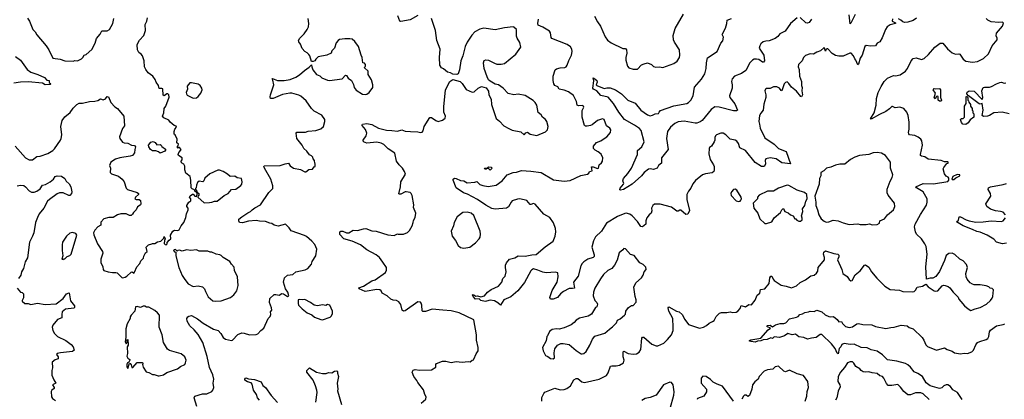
# Model space of a CAD drawing. Extents: x 2057697 to 2160550, y 827490 to 1016834.
# Tile 471 of 509: x 2119535 to 2131108, y 969287 to 973751. Entities that reach past the tile are written whole.
import ezdxf

# ---------------------------------------------------------------- set-up
doc = ezdxf.new("R2010")
doc.units = 0

msp = doc.modelspace()

# ---------------------------------------------------------------- linework, layer by layer
at = {"layer": '0CON20XD'}
for points in [[(2119628, 973768), (2119652, 973735), (2119691, 973635), (2119719, 973609), (2119735, 973572), (2119848, 973445), (2119878, 973398), (2119925, 973297), (2120010, 973285), (2120065, 973267), (2120165, 973263)], [(2120165, 973263), (2120185, 973270), (2120215, 973268), (2120261, 973289), (2120276, 973304), (2120293, 973335), (2120317, 973343), (2120385, 973400), (2120422, 973475), (2120440, 973530), (2120480, 973580), (2120502, 973618), (2120565, 973618), (2120590, 973635), (2120629, 973705), (2120643, 973765)], [(2120745, 970717), (2120775, 970724), (2120795, 970734), (2120845, 970782), (2120857, 970787), (2120875, 970770), (2120885, 970780), (2120912, 970845), (2120948, 970882), (2120958, 970915), (2120992, 970945), (2120995, 970970), (2121015, 971010), (2121032, 971025), (2121022, 971075), (2121050, 971105), (2121087, 971113), (2121095, 971120), (2121125, 971118), (2121155, 971138), (2121195, 971147), (2121230, 971180), (2121235, 971200), (2121247, 971175), (2121237, 971155), (2121235, 971120), (2121245, 971106), (2121256, 971104), (2121267, 971113), (2121270, 971130), (2121291, 971159), (2121312, 971175), (2121306, 971215), (2121337, 971265), (2121354, 971276), (2121395, 971270), (2121411, 971279), (2121435, 971327), (2121464, 971366), (2121487, 971423), (2121494, 971466), (2121516, 971516), (2121514, 971534), (2121498, 971555), (2121498, 971565), (2121524, 971606), (2121545, 971620), (2121546, 971645), (2121533, 971665), (2121540, 971680), (2121565, 971698), (2121575, 971698), (2121594, 971674), (2121615, 971670), (2121622, 971695), (2121620, 971720), (2121625, 971720), (2121640, 971705), (2121640, 971685), (2121632, 971678), (2121630, 971665), (2121705, 971598), (2121765, 971599), (2121795, 971606), (2121824, 971616), (2121855, 971616), (2121938, 971682), (2121985, 971708), (2122025, 971753), (2122075, 971757), (2122135, 971800), (2122146, 971815), (2122150, 971845), (2122142, 971885), (2122092, 971892), (2122065, 971910), (2122010, 971905), (2121978, 971935), (2121928, 971965), (2121885, 971983), (2121865, 971981), (2121771, 971939), (2121712, 971888), (2121698, 971855), (2121686, 971844), (2121645, 971850), (2121627, 971835), (2121613, 971805), (2121610, 971775), (2121600, 971765), (2121602, 971752), (2121618, 971735), (2121620, 971720), (2121615, 971720), (2121592, 971735), (2121590, 971750), (2121562, 971762), (2121550, 971775), (2121547, 971863), (2121538, 971905), (2121490, 971945), (2121478, 971985), (2121475, 972030), (2121463, 972053), (2121438, 972068), (2121432, 972085), (2121446, 972104), (2121446, 972126), (2121402, 972155), (2121398, 972165), (2121405, 972190), (2121430, 972215), (2121432, 972225), (2121415, 972248), (2121405, 972250), (2121395, 972240), (2121390, 972245), (2121390, 972265), (2121398, 972272), (2121400, 972285), (2121383, 972303), (2121386, 972346), (2121362, 972395), (2121352, 972405), (2121350, 972435), (2121360, 972465), (2121378, 972485), (2121375, 972500), (2121350, 972505), (2121304, 972544), (2121288, 972568), (2121230, 972595), (2121213, 972615), (2121228, 972655), (2121232, 972705), (2121252, 972735), (2121292, 972838), (2121287, 972867), (2121277, 972877), (2121265, 972878), (2121235, 972857), (2121222, 972862), (2121216, 972936), (2121205, 972943), (2121175, 972940), (2121168, 972975), (2121141, 973015), (2121129, 973049), (2121102, 973085), (2121045, 973124), (2121017, 973165), (2121004, 973195), (2120999, 973265), (2120979, 973325), (2120965, 973344), (2120935, 973366), (2120919, 973395), (2120918, 973455), (2120924, 973476), (2120945, 973510), (2120996, 973565), (2121016, 973625), (2121011, 973695), (2121029, 973735), (2121036, 973774)], [(2121616, 969204), (2121586, 969305), (2121592, 969325), (2121685, 969352), (2121735, 969352), (2121792, 969378), (2121806, 969395), (2121818, 969425), (2121811, 969475), (2121816, 969525), (2121805, 969575), (2121765, 969662), (2121740, 969790), (2121689, 969955), (2121635, 970049), (2121586, 970105), (2121535, 970150), (2121504, 970205), (2121500, 970235), (2121510, 970255), (2121522, 970265), (2121555, 970271), (2121625, 970234), (2121692, 970182), (2121815, 970113), (2121867, 970095), (2121900, 970060), (2121926, 970015), (2121955, 969992), (2122025, 969980), (2122035, 969983), (2122100, 970050), (2122145, 970068), (2122174, 970064), (2122235, 970044), (2122313, 970047), (2122334, 970056), (2122368, 970095), (2122406, 970124), (2122454, 970235), (2122481, 970259), (2122486, 970285), (2122482, 970315), (2122497, 970335), (2122496, 970364), (2122471, 970425), (2122476, 970474), (2122525, 970518), (2122545, 970520), (2122585, 970512), (2122615, 970532), (2122635, 970528), (2122684, 970494), (2122700, 970505), (2122688, 970548), (2122660, 970585), (2122638, 970665), (2122647, 970715), (2122684, 970746), (2122744, 970756), (2122780, 970785), (2122890, 970810), (2122924, 970826), (2122966, 970875), (2122974, 970906), (2123018, 970972), (2123026, 971054), (2123005, 971106), (2122971, 971145), (2122905, 971201), (2122884, 971214), (2122725, 971267), (2122702, 971302), (2122660, 971345), (2122575, 971324), (2122526, 971336), (2122497, 971355), (2122475, 971358), (2122425, 971377), (2122355, 971381), (2122315, 971391), (2122225, 971381), (2122155, 971362), (2122120, 971365), (2122110, 971385), (2122113, 971405), (2122145, 971432), (2122215, 971479), (2122250, 971495), (2122266, 971515), (2122301, 971539), (2122366, 971575), (2122465, 971719), (2122509, 971765), (2122512, 971795), (2122486, 971875), (2122411, 972005), (2122403, 972025), (2122407, 972033), (2122595, 972037), (2122655, 972057), (2122695, 972062), (2122714, 972034), (2122755, 972003), (2122835, 971988), (2122885, 971960), (2122898, 971962), (2122933, 971987), (2122975, 971992), (2122995, 972020), (2123010, 972025), (2123010, 972055), (2123003, 972063), (2123000, 972095), (2122983, 972113), (2122980, 972135), (2122965, 972150), (2122941, 972161), (2122912, 972205), (2122876, 972236), (2122857, 972277), (2122793, 972355), (2122784, 972416), (2122794, 972426), (2122893, 972427), (2122925, 972438), (2123015, 972449), (2123075, 972466), (2123106, 972495), (2123123, 972555), (2123120, 972575), (2123085, 972627), (2122997, 972675), (2122966, 972705), (2122904, 972795), (2122841, 972851), (2122816, 972864), (2122735, 972885), (2122710, 972885), (2122625, 972871), (2122515, 972824), (2122484, 972824), (2122479, 972845), (2122484, 972865), (2122524, 972985), (2122509, 973039), (2122501, 973055), (2122505, 973060), (2122565, 973034), (2122645, 973034), (2122715, 973046), (2122782, 973075), (2122825, 973103), (2122882, 973155), (2122939, 973191), (2122965, 973220), (2122968, 973195), (2122982, 973162), (2123025, 973108), (2123065, 973092), (2123088, 973065), (2123155, 973039), (2123175, 973034), (2123325, 973054), (2123365, 973098), (2123375, 973093), (2123395, 973062), (2123434, 973034), (2123458, 972988), (2123467, 972955), (2123490, 972920), (2123565, 972876), (2123595, 972871), (2123615, 972874), (2123644, 972896), (2123685, 972952), (2123686, 972986), (2123672, 973045), (2123632, 973105), (2123630, 973145), (2123590, 973185), (2123592, 973198), (2123600, 973205), (2123600, 973225), (2123588, 973238), (2123570, 973245), (2123562, 973305), (2123548, 973335), (2123518, 973435), (2123476, 973495), (2123445, 973520), (2123415, 973526), (2123355, 973524), (2123294, 973516), (2123277, 973505), (2123255, 973478), (2123234, 973416), (2123204, 973386), (2123195, 973358), (2123145, 973333), (2123045, 973313), (2123015, 973288), (2123003, 973267), (2122985, 973258), (2122965, 973260), (2122947, 973325), (2122935, 973342), (2122915, 973362), (2122885, 973378), (2122855, 973410), (2122834, 973464), (2122815, 973490), (2122813, 973505), (2122828, 973535), (2122880, 973585), (2122916, 973635), (2122928, 973665), (2122934, 973706), (2122926, 973766)], [(2124215, 973800), (2124125, 973750), (2124015, 973731), (2124005, 973732), (2123979, 973795)], [(2124130, 972435), (2124215, 972431), (2124245, 972424), (2124265, 972428), (2124276, 972444), (2124290, 972495), (2124355, 972602), (2124375, 972600), (2124425, 972564), (2124455, 972554), (2124505, 972570), (2124536, 972594), (2124541, 972615), (2124521, 972665), (2124519, 972725), (2124540, 972925), (2124592, 973025), (2124625, 973048), (2124712, 973025), (2124735, 973002), (2124785, 972930), (2124855, 972897), (2124878, 972902), (2124926, 972944), (2124965, 972963), (2125019, 972949), (2125045, 972910), (2125050, 972865), (2125078, 972815), (2125080, 972755), (2125135, 972588), (2125175, 972557), (2125225, 972504), (2125285, 972473), (2125325, 972451), (2125425, 972430), (2125465, 972397), (2125485, 972419), (2125505, 972429), (2125535, 972403), (2125615, 972390), (2125715, 972431), (2125739, 972455), (2125748, 972495), (2125730, 972555), (2125717, 972575), (2125682, 972605), (2125665, 972632), (2125629, 972659), (2125612, 972745), (2125596, 972776), (2125572, 972802), (2125475, 972861), (2125395, 972873), (2125345, 972868), (2125275, 972883), (2125216, 972945), (2125163, 972985), (2125122, 972992), (2125066, 973026), (2125047, 973045), (2125028, 973078), (2124996, 973175), (2124988, 973245), (2124995, 973270), (2125015, 973278), (2125045, 973274), (2125115, 973239), (2125145, 973229), (2125196, 973226), (2125235, 973235), (2125365, 973346), (2125424, 973426), (2125414, 973484), (2125382, 973535), (2125376, 973555), (2125374, 973634), (2125345, 973664), (2125335, 973666), (2125235, 973656), (2125125, 973632), (2124991, 973649), (2124945, 973640), (2124885, 973606), (2124850, 973570), (2124795, 973486), (2124770, 973435), (2124744, 973326), (2124720, 973265), (2124705, 973160), (2124688, 973112), (2124675, 973106), (2124625, 973110), (2124600, 973125), (2124564, 973134), (2124515, 973172), (2124494, 973184), (2124474, 973214), (2124468, 973305), (2124476, 973405), (2124438, 973505), (2124421, 973625), (2124376, 973765)], [(2129795, 973760), (2129790, 973735), (2129830, 973715), (2129828, 973705), (2129765, 973691), (2129730, 973665), (2129712, 973635), (2129674, 973536), (2129645, 973490), (2129615, 973473), (2129595, 973443), (2129535, 973440), (2129485, 973448), (2129468, 973435), (2129439, 973335), (2129415, 973298), (2129395, 973226), (2129385, 973220), (2129365, 973274), (2129350, 973290), (2129335, 973326), (2129309, 973355), (2129294, 973356), (2129215, 973320), (2129165, 973320), (2129125, 973329), (2129085, 973352), (2129035, 973407), (2129023, 973407), (2129012, 973398), (2129005, 973382), (2129000, 973405), (2129000, 973415), (2128985, 973418), (2128946, 973384), (2128905, 973370), (2128865, 973347), (2128825, 973350), (2128771, 973329), (2128749, 973305), (2128734, 973266), (2128688, 973222), (2128686, 973195), (2128696, 973165), (2128701, 973085), (2128724, 973025), (2128726, 972975), (2128733, 972955), (2128729, 972915), (2128737, 972865), (2128726, 972845), (2128715, 972849), (2128665, 972912), (2128606, 972956), (2128575, 973000), (2128555, 973018), (2128538, 973012), (2128522, 972995), (2128495, 972914), (2128485, 972919), (2128465, 972946), (2128435, 972960), (2128395, 972960), (2128355, 972943), (2128308, 972942), (2128300, 972935), (2128292, 972915), (2128306, 972866), (2128306, 972835), (2128283, 972757), (2128274, 972686), (2128245, 972652), (2128231, 972625), (2128221, 972555), (2128231, 972521), (2128239, 972475), (2128295, 972360), (2128405, 972285), (2128456, 972236), (2128545, 972201), (2128596, 972054), (2128495, 972067), (2128425, 972115), (2128355, 972125), (2128307, 972113), (2128299, 972095), (2128301, 972055), (2128291, 972029), (2128277, 972023), (2128255, 972026), (2128180, 972070), (2128065, 972213), (2128000, 972245), (2127984, 972295), (2127965, 972321), (2127945, 972334), (2127885, 972346), (2127837, 972397), (2127803, 972417), (2127775, 972416), (2127725, 972396), (2127714, 972385), (2127704, 972365), (2127704, 972335), (2127697, 972313), (2127667, 972263), (2127645, 972247), (2127640, 972235), (2127637, 972175), (2127652, 972105), (2127692, 972045), (2127699, 972025), (2127699, 971985), (2127693, 971965), (2127675, 971949), (2127595, 971937), (2127561, 971925), (2127479, 971861), (2127449, 971821), (2127425, 971769), (2127395, 971735), (2127376, 971695), (2127377, 971637), (2127407, 971505), (2127387, 971463), (2127365, 971460), (2127305, 971509), (2127295, 971511), (2127275, 971499), (2127259, 971499), (2127195, 971546), (2127065, 971582), (2126995, 971582), (2126976, 971564), (2126962, 971535), (2126966, 971504), (2126957, 971475), (2126934, 971456), (2126908, 971422), (2126896, 971385), (2126895, 971348), (2126855, 971314), (2126835, 971318), (2126797, 971377), (2126735, 971445), (2126705, 971465), (2126665, 971476), (2126647, 971473), (2126562, 971435), (2126431, 971359), (2126372, 971265), (2126302, 971198), (2126278, 971152), (2126259, 971075), (2126288, 970985), (2126286, 970964), (2126275, 970953), (2126215, 970935), (2126166, 970905), (2126145, 970884), (2126130, 970855), (2126098, 970735), (2126046, 970665), (2126056, 970595), (2126031, 970591), (2125995, 970590), (2125929, 970555), (2125891, 970525), (2125855, 970484), (2125805, 970466), (2125774, 970464), (2125766, 970485), (2125795, 970565), (2125854, 970665), (2125864, 970725), (2125859, 970775), (2125833, 970783), (2125725, 970775), (2125685, 970782), (2125627, 970807), (2125575, 970819), (2125555, 970811), (2125542, 970798), (2125468, 970662), (2125389, 970561), (2125309, 970491), (2125226, 970455), (2125185, 970392), (2125155, 970421), (2125115, 970446), (2125065, 970454), (2125021, 970439), (2125005, 970438), (2124955, 970450), (2124935, 970468), (2124892, 970465), (2124864, 970495), (2124858, 970515), (2124865, 970520), (2124875, 970516), (2124895, 970500), (2124915, 970504), (2124955, 970493), (2124998, 970505), (2125034, 970546), (2125075, 970576), (2125165, 970619), (2125201, 970665), (2125214, 970706), (2125240, 970735), (2125252, 970785), (2125244, 970835), (2125247, 970865), (2125258, 970892), (2125293, 970935), (2125355, 970950), (2125395, 970972), (2125475, 970968), (2125555, 970985), (2125605, 970989), (2125710, 971080), (2125806, 971145), (2125829, 971205), (2125836, 971255), (2125832, 971295), (2125810, 971360), (2125765, 971426), (2125694, 971465), (2125595, 971582), (2125575, 971588), (2125545, 971577), (2125535, 971579), (2125495, 971624), (2125415, 971643), (2125385, 971641), (2125325, 971619), (2125311, 971605), (2125279, 971551), (2125257, 971535), (2125124, 971524), (2125085, 971531), (2125015, 971569), (2124915, 971636), (2124798, 971698), (2124750, 971715), (2124664, 971775), (2124629, 971865), (2124629, 971875), (2124645, 971886), (2124665, 971884), (2124715, 971858), (2124755, 971856), (2124796, 971834), (2124885, 971840), (2124909, 971849), (2124945, 971812), (2124979, 971799), (2125041, 971791), (2125135, 971805), (2125206, 971855), (2125264, 971926), (2125335, 971952), (2125375, 971957), (2125435, 971976), (2125545, 971971), (2125664, 971954), (2125808, 971868), (2125935, 971850), (2126005, 971860), (2126131, 971919), (2126208, 971935), (2126224, 971946), (2126234, 971966), (2126263, 971975), (2126255, 972019), (2126275, 972019), (2126325, 972001), (2126340, 972005), (2126348, 972042), (2126374, 972066), (2126384, 972085), (2126389, 972125), (2126369, 972169), (2126333, 972195), (2126300, 972215), (2126280, 972235), (2126280, 972265), (2126313, 972305), (2126365, 972326), (2126415, 972363), (2126438, 972372), (2126480, 972425), (2126482, 972455), (2126472, 972475), (2126434, 972504), (2126407, 972575), (2126385, 972584), (2126325, 972566), (2126265, 972516), (2126245, 972508), (2126205, 972497), (2126185, 972498), (2126172, 972505), (2126148, 972605), (2126148, 972682), (2126165, 972720), (2126163, 972733), (2126145, 972741), (2126105, 972738), (2126086, 972745), (2126080, 972790), (2126045, 972861), (2125985, 972904), (2125935, 972923), (2125875, 972934), (2125860, 972960), (2125826, 972976), (2125815, 972995), (2125807, 973037), (2125806, 973085), (2125831, 973159), (2125845, 973171), (2125887, 973183), (2125943, 973187), (2125958, 973195), (2125972, 973215), (2125990, 973270), (2126022, 973335), (2126030, 973375), (2126026, 973405), (2126010, 973430), (2125969, 973459), (2125790, 973530), (2125783, 973543), (2125775, 973595), (2125764, 973614), (2125684, 973664), (2125629, 973685), (2125624, 973705), (2125633, 973755)], [(2128675, 973774), (2128596, 973704), (2128533, 973615), (2128470, 973585), (2128445, 973551), (2128415, 973529), (2128345, 973502), (2128305, 973499), (2128275, 973489), (2128246, 973465), (2128234, 973445), (2128228, 973415), (2128282, 973335), (2128290, 973265), (2128278, 973252), (2128265, 973251), (2128221, 973281), (2128195, 973288), (2128169, 973285), (2128147, 973275), (2128118, 973245), (2128072, 973155), (2128021, 973119), (2127935, 973086), (2127910, 973055), (2127901, 973025), (2127911, 972985), (2127910, 972945), (2127879, 972855), (2127884, 972835), (2127941, 972761), (2127974, 972685), (2127962, 972678), (2127925, 972678), (2127755, 972722), (2127705, 972726), (2127664, 972696), (2127555, 972566), (2127532, 972548), (2127495, 972533), (2127475, 972532), (2127345, 972556), (2127275, 972549), (2127235, 972530), (2127183, 972487), (2127149, 972435), (2127138, 972355), (2127156, 972225), (2127077, 972125), (2127078, 972065), (2127042, 972035), (2127028, 972005), (2126985, 971989), (2126945, 971997), (2126925, 971991), (2126877, 971953), (2126845, 971915), (2126735, 971817), (2126631, 971755), (2126596, 971746), (2126590, 971750), (2126592, 971768), (2126634, 971815), (2126636, 971826), (2126624, 971855), (2126633, 971885), (2126685, 971941), (2126727, 972003), (2126796, 972164), (2126798, 972212), (2126848, 972255), (2126877, 972313), (2126839, 972449), (2126820, 972470), (2126761, 972511), (2126645, 972575), (2126578, 972665), (2126516, 972766), (2126451, 972841), (2126365, 972861), (2126320, 972915), (2126280, 972935), (2126273, 972945), (2126283, 973033), (2126275, 973067), (2126297, 973057), (2126318, 973035), (2126321, 973015), (2126310, 972985), (2126317, 972975), (2126405, 972940), (2126435, 972948), (2126475, 972948), (2126537, 972927), (2126607, 972877), (2126683, 972805), (2126768, 972768), (2126835, 972685), (2126915, 972630), (2126945, 972621), (2126975, 972626), (2127005, 972642), (2127043, 972647), (2127052, 972665), (2127069, 972681), (2127225, 972737), (2127376, 972765), (2127397, 972775), (2127425, 972804), (2127450, 972855), (2127465, 972957), (2127549, 973051), (2127590, 973115), (2127605, 973175), (2127608, 973242), (2127619, 973301), (2127732, 973378), (2127777, 973473), (2127799, 973501), (2127807, 973545), (2127793, 973575), (2127794, 973585), (2127831, 973649), (2127848, 973705), (2127851, 973745), (2127903, 973765)], [(2126292, 973792), (2126326, 973725), (2126360, 973675), (2126415, 973550), (2126445, 973508), (2126487, 973477), (2126625, 973412), (2126655, 973412), (2126668, 973398), (2126673, 973355), (2126660, 973305), (2126659, 973275), (2126679, 973205), (2126695, 973186), (2126745, 973168), (2126795, 973168), (2126845, 973218), (2126875, 973232), (2126915, 973242), (2126960, 973225), (2126985, 973202), (2127014, 973194), (2127055, 973196), (2127095, 973190), (2127222, 973235), (2127265, 973263), (2127289, 973305), (2127296, 973335), (2127290, 973395), (2127231, 973485), (2127221, 973515), (2127216, 973565), (2127241, 973645), (2127336, 973814)], [(2128841, 973755), (2128813, 973717), (2128795, 973711), (2128775, 973714), (2128707, 973775)], [(2129355, 973810), (2129305, 973709), (2129295, 973702), (2129285, 973809)], [(2129831, 973091), (2129885, 973104), (2129946, 973145), (2129971, 973175), (2130014, 973266), (2130036, 973294), (2130072, 973302), (2130135, 973284), (2130165, 973296), (2130218, 973342), (2130292, 973428), (2130355, 973476), (2130385, 973473), (2130439, 973409), (2130495, 973361), (2130535, 973344), (2130575, 973350), (2130585, 973346), (2130625, 973287), (2130655, 973264), (2130735, 973250), (2130795, 973258), (2130865, 973296), (2130921, 973349), (2130967, 973443), (2131024, 973515), (2131024, 973534), (2131011, 973561), (2131015, 973593), (2131085, 973674), (2131098, 973708), (2131085, 973723), (2131045, 973719), (2130954, 973724), (2130915, 973744), (2130894, 973765)], [(2130075, 973767), (2130035, 973740), (2129975, 973723), (2129935, 973719), (2129914, 973724), (2129892, 973745), (2129865, 973760)], [(2119485, 973318), (2119545, 973276), (2119622, 973165), (2119665, 973134), (2119747, 973107), (2119825, 973072), (2119855, 973040), (2119880, 973035), (2119883, 973013), (2119900, 972995), (2119895, 972990), (2119835, 972984), (2119803, 973003), (2119635, 973018), (2119544, 973014), (2119467, 973003)], [(2125672, 969265), (2125674, 969306), (2125694, 969355), (2125709, 969371), (2125825, 969419), (2125887, 969397), (2125935, 969401), (2125965, 969412), (2126009, 969445), (2126049, 969515), (2126075, 969532), (2126095, 969531), (2126144, 969494), (2126175, 969484), (2126345, 969525), (2126432, 969568), (2126452, 969598), (2126479, 969675), (2126495, 969682), (2126545, 969681), (2126585, 969688), (2126631, 969715), (2126641, 969745), (2126630, 969785), (2126630, 969845), (2126635, 969853), (2126687, 969827), (2126745, 969816), (2126787, 969823), (2126818, 969842), (2126836, 969874), (2126849, 970005), (2126855, 970018), (2126872, 970018), (2126965, 969935), (2127015, 969914), (2127035, 969917), (2127105, 969947), (2127151, 969989), (2127195, 970045), (2127215, 970095), (2127218, 970135), (2127211, 970235), (2127167, 970325), (2127159, 970361), (2127165, 970373), (2127255, 970322), (2127285, 970314), (2127322, 970285), (2127353, 970225), (2127396, 970166), (2127524, 970124), (2127574, 970136), (2127609, 970155), (2127639, 970181), (2127680, 970200), (2127696, 970214), (2127721, 970259), (2127759, 970301), (2127785, 970307), (2127845, 970307), (2127887, 970317), (2127915, 970309), (2127955, 970311), (2127975, 970322), (2128004, 970356), (2128015, 970390), (2128065, 970376), (2128105, 970401), (2128135, 970397), (2128179, 970451), (2128205, 970510), (2128236, 970534), (2128241, 970579), (2128295, 970585), (2128343, 970647), (2128354, 970715), (2128365, 970733), (2128376, 970736), (2128390, 970700), (2128405, 970682), (2128485, 970627), (2128546, 970616), (2128605, 970598), (2128665, 970622), (2128710, 970660), (2128770, 970690), (2128835, 970739), (2128875, 970747), (2128901, 970769), (2128917, 970793), (2128922, 970835), (2128994, 970926), (2128996, 970956), (2128982, 970995), (2128988, 971015), (2129005, 971034), (2129105, 971001), (2129153, 970993), (2129162, 970982), (2129162, 970962), (2129146, 970925), (2129198, 970815), (2129211, 970765), (2129262, 970732), (2129284, 970694), (2129305, 970678), (2129318, 970682), (2129355, 970749), (2129414, 970796), (2129465, 970864), (2129475, 970868), (2129515, 970840), (2129546, 970785), (2129610, 970710), (2129705, 970617), (2129765, 970579), (2129875, 970569), (2129915, 970556), (2130031, 970549), (2130048, 970555), (2130065, 970572), (2130082, 970605), (2130145, 970618), (2130185, 970642), (2130215, 970610), (2130284, 970564), (2130305, 970557), (2130326, 970564), (2130379, 970621), (2130395, 970627), (2130415, 970623), (2130450, 970615), (2130469, 970599), (2130507, 970547), (2130566, 970486), (2130574, 970464), (2130597, 970437), (2130642, 970385), (2130682, 970352), (2130715, 970332), (2130765, 970352), (2130824, 970366), (2130897, 970405), (2130945, 970447), (2130966, 970475), (2130973, 970495), (2130980, 970575), (2130965, 970590), (2130943, 970593), (2130925, 970610), (2130895, 970622), (2130825, 970634), (2130754, 970634), (2130735, 970639), (2130707, 970657), (2130670, 970700), (2130659, 970725), (2130656, 970765), (2130677, 970837), (2130665, 970873), (2130625, 970914), (2130586, 970936), (2130525, 970990), (2130495, 971006), (2130455, 971002), (2130425, 970976), (2130405, 970918), (2130345, 970790), (2130305, 970730), (2130269, 970711), (2130235, 970712), (2130195, 970700), (2130187, 970845), (2130201, 970995), (2130188, 971085), (2130176, 971115), (2130134, 971175), (2130077, 971227), (2130064, 971256), (2130051, 971315), (2130062, 971348), (2130122, 971458), (2130192, 971568), (2130201, 971605), (2130200, 971645), (2130156, 971725), (2130077, 971775), (2130070, 971785), (2130155, 971824), (2130275, 971822), (2130445, 971848), (2130458, 971865), (2130457, 971887), (2130449, 971899), (2130425, 971912), (2130405, 971938), (2130391, 971995), (2130396, 972014), (2130432, 972058), (2130450, 972065), (2130450, 972075), (2130445, 972080), (2130405, 972078), (2130366, 972096), (2130215, 972111), (2130175, 972138), (2130136, 972144), (2130124, 972155), (2130124, 972165), (2130146, 972276), (2130139, 972325), (2130126, 972346), (2130095, 972371), (2130055, 972388), (2129995, 972396), (2129985, 972407), (2129981, 972425), (2129989, 972465), (2129990, 972545), (2129980, 972625), (2129964, 972664), (2129927, 972705), (2129882, 972722), (2129825, 972714), (2129795, 972731), (2129785, 972730), (2129758, 972702), (2129715, 972670), (2129643, 972637), (2129545, 972579), (2129534, 972584), (2129579, 972655), (2129603, 972745), (2129606, 972825), (2129625, 972893), (2129660, 972965), (2129698, 973025), (2129737, 973063), (2129805, 973093), (2129831, 973091)], [(2121575, 972828), (2121615, 972832), (2121635, 972848), (2121665, 972888), (2121680, 972925), (2121676, 972945), (2121655, 972978), (2121635, 972992), (2121555, 973010), (2121535, 973007), (2121505, 972970), (2121508, 972935), (2121492, 972895), (2121495, 972880), (2121505, 972862), (2121575, 972828)], [(2130365, 972792), (2130345, 972792), (2130332, 972805), (2130330, 972845), (2130325, 972850), (2130312, 972848), (2130295, 972820), (2130285, 972830), (2130298, 972885), (2130272, 972925), (2130285, 972942), (2130305, 972938), (2130345, 972942), (2130360, 972925), (2130360, 972835), (2130370, 972805), (2130365, 972792)], [(2131165, 972644), (2131082, 972662), (2130985, 972655), (2130936, 972624), (2130910, 972615), (2130863, 972613), (2130849, 972625), (2130861, 972685), (2130846, 972765), (2130825, 972758), (2130813, 972763), (2130687, 972857), (2130668, 972878), (2130671, 972899), (2130695, 972914), (2130752, 972912), (2130848, 972812), (2130855, 972835), (2130843, 972915), (2130858, 972952), (2130875, 972959), (2130935, 972958), (2130959, 972965), (2131015, 972997), (2131055, 973011), (2131075, 973014), (2131105, 973006), (2131125, 973008)], [(2119483, 972263), (2119605, 972127), (2119645, 972103), (2119685, 972103), (2119735, 972142), (2119775, 972146), (2119865, 972176), (2119925, 972212), (2119945, 972232), (2120016, 972334), (2120024, 972355), (2120032, 972395), (2120020, 972495), (2120033, 972567), (2120065, 972608), (2120130, 972660), (2120165, 972712), (2120208, 972755), (2120235, 972767), (2120275, 972767), (2120355, 972789), (2120418, 972792), (2120455, 972802), (2120485, 972820), (2120515, 972809), (2120545, 972820), (2120565, 972846), (2120578, 972842), (2120607, 972775), (2120655, 972726), (2120686, 972706), (2120761, 972615), (2120766, 972504), (2120745, 972470), (2120708, 972375), (2120712, 972355), (2120745, 972310), (2120765, 972302), (2120805, 972300), (2120850, 972275), (2120885, 972270), (2120897, 972255), (2120887, 972225), (2120883, 972185), (2120862, 972155), (2120835, 972144), (2120712, 972128), (2120660, 972110), (2120608, 972075), (2120591, 972035), (2120601, 972005), (2120599, 971955), (2120615, 971939), (2120695, 971911), (2120738, 971875), (2120763, 971845), (2120785, 971770), (2120804, 971754), (2120915, 971720), (2120932, 971705), (2120932, 971695), (2120896, 971665), (2120889, 971645), (2120905, 971637), (2120938, 971638), (2120956, 971625), (2120960, 971585), (2120956, 971574), (2120939, 971561), (2120921, 971549), (2120906, 971514), (2120872, 971485), (2120862, 971465), (2120845, 971450), (2120825, 971448), (2120785, 971468), (2120725, 971467), (2120685, 971457), (2120635, 971426), (2120585, 971424), (2120525, 971410), (2120490, 971370), (2120488, 971335), (2120455, 971313), (2120418, 971275), (2120402, 971245), (2120405, 971220), (2120449, 971115), (2120510, 971025), (2120511, 971005), (2120489, 970935), (2120490, 970895), (2120512, 970845), (2120515, 970812), (2120525, 970803), (2120575, 970784), (2120625, 970776), (2120665, 970778), (2120682, 970772), (2120735, 970720), (2120745, 970717)], [(2130655, 972520), (2130622, 972522), (2130605, 972540), (2130594, 972576), (2130605, 972590), (2130625, 972590), (2130640, 972605), (2130640, 972735), (2130660, 972765), (2130660, 972845), (2130665, 972850), (2130680, 972835), (2130680, 972805), (2130688, 972798), (2130692, 972782), (2130710, 972755), (2130710, 972735), (2130730, 972705), (2130730, 972685), (2130738, 972678), (2130740, 972655), (2130750, 972645), (2130750, 972605), (2130706, 972574), (2130685, 972538), (2130655, 972520)], [(2124255, 969240), (2124310, 969290), (2124312, 969315), (2124299, 969345), (2124280, 969400), (2124214, 969485), (2124205, 969509), (2124169, 969555), (2124149, 969605), (2124161, 969629), (2124185, 969636), (2124235, 969628), (2124375, 969634), (2124428, 969665), (2124426, 969695), (2124434, 969706), (2124505, 969736), (2124545, 969736), (2124605, 969720), (2124665, 969730), (2124735, 969724), (2124805, 969732), (2124832, 969728), (2124852, 969748), (2124868, 969752), (2124875, 969760), (2124900, 969820), (2124923, 969855), (2124923, 969895), (2124904, 969984), (2124903, 970045), (2124872, 970222), (2124702, 970302), (2124605, 970328), (2124507, 970333), (2124385, 970348), (2124305, 970321), (2124275, 970318), (2124267, 970327), (2124262, 970395), (2124255, 970418), (2124245, 970427), (2124215, 970432), (2124065, 970327), (2124045, 970323), (2124030, 970335), (2124015, 970402), (2123991, 970431), (2123965, 970449), (2123925, 970451), (2123896, 970466), (2123854, 970504), (2123795, 970533), (2123784, 970564), (2123768, 970575), (2123735, 970579), (2123596, 970556), (2123527, 970585), (2123523, 970597), (2123575, 970618), (2123675, 970678), (2123715, 970690), (2123835, 970779), (2123846, 970805), (2123847, 970835), (2123805, 970898), (2123763, 970953), (2123725, 970984), (2123615, 971044), (2123542, 971102), (2123445, 971147), (2123344, 971175), (2123300, 971225), (2123300, 971255), (2123308, 971262), (2123335, 971263), (2123375, 971246), (2123405, 971246), (2123455, 971274), (2123505, 971271), (2123575, 971291), (2123605, 971294), (2123675, 971268), (2123725, 971262), (2123862, 971222), (2123935, 971213), (2123975, 971232), (2123985, 971228), (2124045, 971230), (2124095, 971250), (2124118, 971272), (2124147, 971325), (2124162, 971365), (2124165, 971390), (2124182, 971425), (2124192, 971475), (2124164, 971544), (2124167, 971575), (2124149, 971685), (2124137, 971707), (2124125, 971717), (2124076, 971726), (2124065, 971726), (2124015, 971697), (2123998, 971698), (2123993, 971703), (2124012, 971785), (2124014, 971845), (2124069, 971935), (2124060, 971965), (2124036, 972005), (2123994, 972045), (2123966, 972085), (2123945, 972182), (2123865, 972231), (2123815, 972283), (2123785, 972300), (2123735, 972310), (2123615, 972298), (2123575, 972315), (2123571, 972335), (2123609, 972385), (2123616, 972415), (2123598, 972458), (2123561, 972505), (2123560, 972515), (2123565, 972522), (2123615, 972528), (2123675, 972518), (2123754, 972474), (2123845, 972451), (2123909, 972449), (2123975, 972438), (2124025, 972454), (2124065, 972440), (2124130, 972435)], [(2121185, 972180), (2121165, 972198), (2121135, 972208), (2121095, 972210), (2121073, 972225), (2121052, 972255), (2121048, 972275), (2121078, 972312), (2121105, 972317), (2121128, 972305), (2121148, 972278), (2121185, 972283), (2121197, 972275), (2121205, 972258), (2121248, 972228), (2121250, 972215), (2121240, 972205), (2121185, 972180)], [(2129555, 971340), (2129615, 971342), (2129641, 971359), (2129647, 971385), (2129700, 971410), (2129737, 971455), (2129805, 971514), (2129822, 971555), (2129816, 971595), (2129745, 971689), (2129732, 971715), (2129732, 971758), (2129767, 971853), (2129791, 971895), (2129796, 971925), (2129769, 972005), (2129772, 972075), (2129711, 972155), (2129665, 972181), (2129615, 972189), (2129565, 972186), (2129515, 972166), (2129405, 972152), (2129350, 972135), (2129301, 972105), (2129235, 972052), (2129175, 972053), (2129125, 972040), (2129070, 972015), (2129020, 972005), (2128986, 971974), (2128950, 971955), (2128952, 971915), (2128937, 971883), (2128931, 971815), (2128883, 971675), (2128894, 971605), (2128892, 971565), (2128914, 971514), (2128929, 971455), (2128957, 971407), (2128990, 971380), (2129015, 971370), (2129045, 971372), (2129095, 971394), (2129157, 971387), (2129213, 971363), (2129284, 971344), (2129385, 971351), (2129415, 971344), (2129485, 971342), (2129525, 971349), (2129555, 971340)], [(2125065, 971980), (2125045, 972000), (2125025, 972000), (2125018, 971992), (2125005, 971990), (2125000, 972005), (2125035, 972010), (2125045, 972020), (2125075, 972018), (2125090, 972005), (2125065, 971980)], [(2119505, 971797), (2119546, 971806), (2119585, 971800), (2119605, 971786), (2119645, 971740), (2119675, 971724), (2119705, 971724), (2119735, 971734), (2119775, 971763), (2119805, 971804), (2119838, 971812), (2119893, 971845), (2119933, 971877), (2119953, 971907), (2119975, 971915), (2120025, 971910), (2120064, 971885), (2120080, 971850), (2120115, 971821), (2120138, 971785), (2120150, 971725), (2120144, 971705), (2120126, 971685), (2120114, 971685), (2120045, 971716), (2120005, 971716), (2119975, 971702), (2119885, 971637), (2119864, 971615), (2119820, 971535), (2119765, 971468), (2119743, 971425), (2119722, 971365), (2119701, 971245), (2119685, 971204), (2119652, 971135), (2119628, 970952), (2119600, 970905), (2119581, 970825), (2119557, 970785), (2119549, 970745), (2119523, 970707)], [(2130495, 971870), (2130515, 971871), (2130539, 971891), (2130585, 971913), (2130586, 971925), (2130555, 971929), (2130505, 971908), (2130490, 971875), (2130495, 971870)], [(2128294, 971354), (2128315, 971354), (2128375, 971372), (2128405, 971420), (2128478, 971485), (2128492, 971515), (2128505, 971527), (2128518, 971525), (2128520, 971505), (2128530, 971495), (2128568, 971478), (2128594, 971454), (2128626, 971446), (2128645, 971410), (2128658, 971408), (2128670, 971395), (2128695, 971382), (2128713, 971383), (2128731, 971399), (2128733, 971415), (2128724, 971445), (2128741, 971495), (2128738, 971525), (2128765, 971565), (2128774, 971615), (2128791, 971645), (2128787, 971695), (2128760, 971720), (2128675, 971744), (2128575, 971799), (2128555, 971803), (2128455, 971771), (2128395, 971736), (2128325, 971734), (2128225, 971686), (2128208, 971665), (2128208, 971645), (2128156, 971595), (2128166, 971535), (2128212, 971475), (2128235, 971410), (2128294, 971354)], [(2131123, 971455), (2131095, 971486), (2131065, 971496), (2131003, 971503), (2130944, 971524), (2130901, 971555), (2130890, 971585), (2130950, 971675), (2130946, 971705), (2130917, 971755), (2130922, 971775), (2130945, 971786), (2131095, 971812), (2131135, 971824)], [(2127985, 971614), (2128005, 971618), (2128012, 971628), (2128019, 971645), (2128016, 971665), (2127965, 971747), (2127945, 971756), (2127925, 971753), (2127900, 971725), (2127893, 971705), (2127897, 971685), (2127955, 971622), (2127985, 971614)], [(2124755, 971062), (2124825, 971077), (2124893, 971125), (2124936, 971175), (2124946, 971195), (2124952, 971228), (2124948, 971265), (2124875, 971447), (2124840, 971475), (2124795, 971488), (2124745, 971483), (2124678, 971432), (2124641, 971365), (2124633, 971325), (2124608, 971265), (2124618, 971205), (2124658, 971155), (2124688, 971095), (2124715, 971070), (2124755, 971062)], [(2131135, 971121), (2131085, 971116), (2131016, 971136), (2130985, 971169), (2130905, 971216), (2130825, 971254), (2130785, 971259), (2130733, 971285), (2130624, 971325), (2130548, 971375), (2130570, 971395), (2130578, 971432), (2130595, 971434), (2130658, 971398), (2130695, 971385), (2130775, 971370), (2130858, 971372), (2130955, 971384), (2131075, 971379), (2131095, 971387), (2131121, 971419)], [(2120045, 970930), (2120052, 970938), (2120065, 970940), (2120093, 970967), (2120125, 970978), (2120139, 970995), (2120208, 971215), (2120195, 971238), (2120155, 971247), (2120125, 971242), (2120084, 971206), (2120040, 971135), (2120033, 971105), (2120033, 971035), (2120042, 970975), (2120030, 970935), (2120045, 970930)], [(2121835, 970439), (2121905, 970444), (2122015, 970482), (2122054, 970516), (2122086, 970564), (2122104, 970625), (2122094, 970725), (2122061, 970801), (2122055, 970840), (2122023, 970875), (2122006, 970906), (2121926, 970956), (2121905, 970978), (2121887, 970987), (2121845, 970992), (2121795, 971017), (2121775, 971018), (2121745, 971030), (2121645, 971028), (2121613, 971043), (2121545, 971038), (2121495, 971044), (2121445, 971027), (2121415, 971040), (2121393, 971037), (2121385, 971030), (2121365, 971050), (2121350, 971045), (2121342, 971035), (2121355, 971020), (2121370, 971015), (2121372, 970972), (2121404, 970835), (2121445, 970744), (2121475, 970695), (2121515, 970646), (2121575, 970612), (2121635, 970620), (2121685, 970609), (2121706, 970585), (2121720, 970555), (2121751, 970491), (2121806, 970446), (2121835, 970439)], [(2125805, 969764), (2125820, 969775), (2125817, 969835), (2125825, 969882), (2125855, 969923), (2125895, 969944), (2125925, 969944), (2125995, 969930), (2126075, 969862), (2126135, 969823), (2126145, 969820), (2126165, 969826), (2126192, 969848), (2126237, 969923), (2126268, 969995), (2126295, 970028), (2126414, 970066), (2126467, 970113), (2126503, 970137), (2126551, 970185), (2126561, 970219), (2126595, 970234), (2126646, 970275), (2126654, 970286), (2126659, 970325), (2126693, 970365), (2126725, 970388), (2126745, 970390), (2126780, 970430), (2126782, 970455), (2126770, 970495), (2126754, 970605), (2126779, 970655), (2126843, 970715), (2126864, 970746), (2126876, 970785), (2126898, 970815), (2126895, 970842), (2126865, 970872), (2126825, 970892), (2126757, 970977), (2126715, 970991), (2126656, 971056), (2126635, 971060), (2126626, 971044), (2126582, 971008), (2126557, 970923), (2126528, 970865), (2126495, 970825), (2126450, 970800), (2126398, 970755), (2126361, 970705), (2126295, 970593), (2126278, 970545), (2126276, 970505), (2126295, 970449), (2126318, 970425), (2126326, 970405), (2126317, 970375), (2126304, 970365), (2126255, 970286), (2126217, 970263), (2126115, 970240), (2126075, 970217), (2126051, 970189), (2126017, 970163), (2125935, 970126), (2125875, 970113), (2125845, 970117), (2125795, 970108), (2125762, 970085), (2125740, 970035), (2125730, 970025), (2125722, 969975), (2125682, 969895), (2125688, 969855), (2125715, 969802), (2125742, 969792), (2125775, 969767), (2125805, 969764)], [(2119504, 970595), (2119545, 970548), (2119565, 970542), (2119580, 970525), (2119582, 970478), (2119563, 970447), (2119565, 970440), (2119595, 970412), (2119635, 970413), (2119665, 970400), (2119745, 970416), (2119835, 970402), (2119965, 970408), (2120046, 970474), (2120085, 970526), (2120115, 970540), (2120133, 970445), (2120179, 970385), (2120180, 970365), (2120173, 970357), (2120075, 970346), (2120033, 970315), (2120030, 970285), (2120030, 970245), (2119980, 970225), (2119925, 970160), (2119916, 970135), (2119924, 970096), (2119945, 970059), (2119981, 970025), (2120078, 969978), (2120140, 969930), (2120164, 969904), (2120176, 969865), (2120155, 969849), (2120015, 969834), (2119976, 969824), (2119968, 969815), (2119986, 969786), (2119988, 969762), (2119951, 969749), (2119916, 969724), (2119921, 969655), (2119912, 969625), (2119912, 969572), (2119936, 969515), (2119962, 969475), (2119922, 969455), (2119942, 969425), (2119940, 969415), (2119914, 969396), (2119905, 969380), (2119910, 969315), (2119920, 969295), (2119955, 969274)], [(2121161, 969561), (2121175, 969563), (2121225, 969576), (2121265, 969602), (2121390, 969645), (2121425, 969672), (2121475, 969697), (2121486, 969715), (2121491, 969745), (2121475, 969786), (2121435, 969822), (2121295, 969860), (2121272, 969875), (2121227, 969955), (2121211, 970045), (2121176, 970135), (2121178, 970275), (2121157, 970305), (2121125, 970330), (2121055, 970370), (2121025, 970372), (2121005, 970381), (2120985, 970380), (2120955, 970367), (2120915, 970378), (2120897, 970373), (2120888, 970325), (2120844, 970276), (2120832, 970255), (2120832, 970238), (2120800, 970175), (2120783, 970115), (2120784, 970016), (2120774, 969964), (2120785, 969940), (2120800, 969955), (2120800, 969985), (2120805, 969990), (2120812, 969925), (2120800, 969905), (2120804, 969826), (2120796, 969795), (2120805, 969772), (2120828, 969755), (2120828, 969745), (2120820, 969725), (2120804, 969716), (2120795, 969700), (2120795, 969670), (2120805, 969650), (2120825, 969710), (2120835, 969708), (2120845, 969692), (2120855, 969660), (2120865, 969660), (2120915, 969720), (2120975, 969720), (2120988, 969705), (2120980, 969695), (2120988, 969665), (2121021, 969611), (2121055, 969602), (2121095, 969580), (2121115, 969580), (2121161, 969561)], [(2123095, 970223), (2123185, 970253), (2123201, 970269), (2123213, 970297), (2123213, 970325), (2123182, 970395), (2123155, 970403), (2123135, 970388), (2123095, 970397), (2123035, 970384), (2122995, 970394), (2122955, 970426), (2122885, 970460), (2122865, 970457), (2122825, 970462), (2122810, 970455), (2122808, 970415), (2122813, 970395), (2122855, 970350), (2122915, 970303), (2122971, 970281), (2123002, 970252), (2123074, 970224), (2123095, 970223)], [(2130191, 969481), (2130145, 969555), (2130092, 969592), (2130049, 969609), (2130005, 969665), (2129975, 969691), (2129945, 969706), (2129845, 969736), (2129735, 969751), (2129675, 969809), (2129615, 969851), (2129545, 969867), (2129495, 969891), (2129425, 969897), (2129345, 969937), (2129295, 969933), (2129225, 969942), (2129199, 969931), (2129187, 969903), (2129169, 969885), (2129155, 969820), (2129145, 969828), (2129120, 969885), (2129079, 969939), (2128965, 970050), (2128945, 970049), (2128895, 970014), (2128843, 970007), (2128794, 969994), (2128750, 970015), (2128695, 970022), (2128655, 970052), (2128615, 970043), (2128565, 970060), (2128525, 970033), (2128466, 970014), (2128405, 970020), (2128385, 970002), (2128365, 970010), (2128321, 969989), (2128273, 969987), (2128246, 969974), (2128208, 969972), (2128181, 969959), (2128132, 969965), (2128111, 969975), (2128128, 969985), (2128246, 970004), (2128331, 970105), (2128362, 970125), (2128325, 970138), (2128316, 970145), (2128320, 970155), (2128357, 970157), (2128385, 970140), (2128419, 970161), (2128475, 970179), (2128515, 970178), (2128540, 970185), (2128585, 970232), (2128667, 970253), (2128685, 970261), (2128706, 970284), (2128738, 970292), (2128762, 970308), (2128805, 970314), (2128827, 970323), (2128875, 970320), (2128905, 970333), (2128965, 970314), (2129001, 970281), (2129045, 970261), (2129065, 970256), (2129101, 970261), (2129143, 970225), (2129165, 970196), (2129195, 970200), (2129207, 970177), (2129242, 970142), (2129285, 970132), (2129325, 970137), (2129373, 970175), (2129395, 970179), (2129446, 970166), (2129552, 970162), (2129595, 970141), (2129715, 970118), (2129775, 970132), (2129815, 970134), (2129895, 970158), (2129965, 970150), (2129990, 970130), (2130035, 970114), (2130142, 970015), (2130164, 969984), (2130185, 969929), (2130205, 969907), (2130313, 969863), (2130405, 969891), (2130435, 969871), (2130495, 969851), (2130524, 969834), (2130595, 969821), (2130635, 969829), (2130675, 969826), (2130725, 969845), (2130745, 969866), (2130772, 969928), (2130795, 969954), (2130822, 969968), (2130895, 969988), (2130915, 970003), (2130927, 970025), (2130935, 970080), (2130945, 970098), (2131015, 970150), (2131095, 970166), (2131114, 970175)], [(2130225, 969284), (2130155, 969351), (2130126, 969364), (2130065, 969363), (2130005, 969339), (2129975, 969339), (2129927, 969377), (2129890, 969430), (2129855, 969461), (2129785, 969449), (2129745, 969450), (2129725, 969471), (2129694, 969534), (2129677, 969555), (2129645, 969563), (2129615, 969591), (2129555, 969598), (2129515, 969611), (2129475, 969604), (2129451, 969611), (2129426, 969625), (2129412, 969645), (2129362, 969672), (2129338, 969712), (2129325, 969726), (2129295, 969726), (2129267, 969715), (2129230, 969660), (2129183, 969605), (2129157, 969555), (2129150, 969495), (2129176, 969456), (2129180, 969435), (2129155, 969382), (2129140, 969305), (2129125, 969276)], [(2123017, 969255), (2123031, 969365), (2123029, 969395), (2123014, 969445), (2122983, 969513), (2122909, 969605), (2122911, 969625), (2122942, 969658), (2123025, 969606), (2123095, 969592), (2123138, 969592), (2123165, 969600), (2123205, 969597), (2123235, 969617), (2123262, 969622), (2123270, 969615), (2123269, 969595), (2123284, 969555), (2123268, 969475), (2123274, 969405), (2123270, 969385), (2123318, 969225)], [(2128767, 969265), (2128788, 969325), (2128792, 969378), (2128806, 969425), (2128800, 969495), (2128748, 969568), (2128675, 969588), (2128585, 969630), (2128535, 969609), (2128515, 969619), (2128455, 969676), (2128415, 969667), (2128387, 969643), (2128326, 969634), (2128285, 969618), (2128228, 969555), (2128215, 969522), (2128176, 969494), (2128149, 969455), (2128140, 969405), (2128115, 969332), (2128095, 969320), (2128075, 969336), (2128055, 969334), (2128044, 969325), (2128023, 969287)], [(2122355, 969278), (2122331, 969305), (2122317, 969345), (2122284, 969395), (2122267, 969465), (2122255, 969482), (2122212, 969492), (2122181, 969511), (2122180, 969525), (2122184, 969535), (2122195, 969538), (2122225, 969526), (2122295, 969521), (2122375, 969491), (2122395, 969451), (2122426, 969426), (2122492, 969332), (2122565, 969251)], [(2127180, 969180), (2127223, 969335), (2127228, 969375), (2127217, 969457), (2127195, 969483), (2127175, 969490), (2127104, 969455), (2127015, 969336), (2126945, 969309), (2126885, 969298), (2126849, 969271)], [(2127734, 969464), (2127685, 969487), (2127655, 969521), (2127605, 969556), (2127565, 969560), (2127545, 969537), (2127546, 969475), (2127606, 969406), (2127608, 969375), (2127575, 969324), (2127501, 969295), (2127498, 969285)], [(2127926, 969266), (2127795, 969441), (2127734, 969464)], [(2130614, 969284), (2130557, 969365), (2130505, 969400), (2130475, 969436), (2130445, 969455), (2130425, 969457), (2130399, 969445), (2130375, 969420), (2130345, 969413), (2130235, 969446), (2130191, 969481)]]:
    msp.add_lwpolyline(points, dxfattribs=at)

doc.saveas('drawing.dxf')
